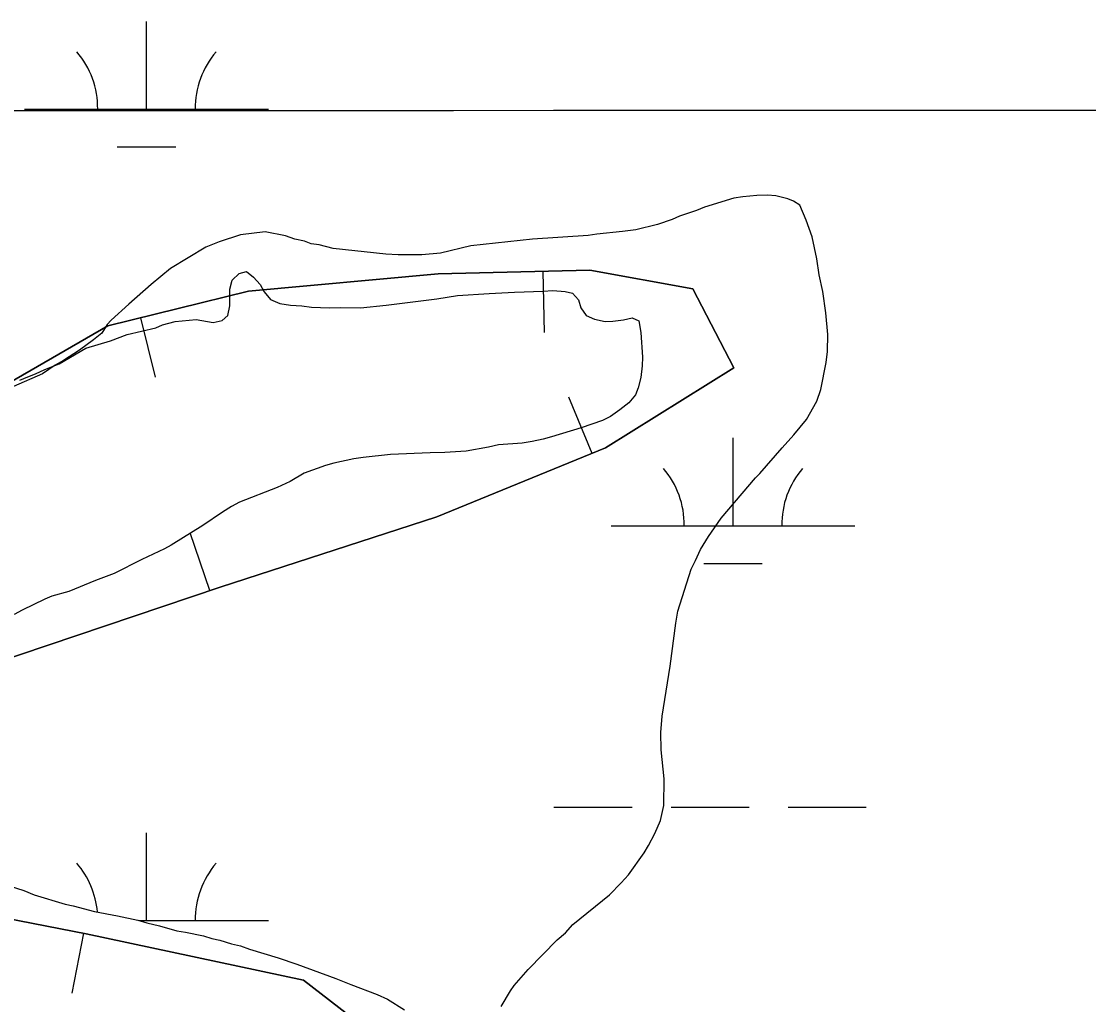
# Model space of a CAD drawing. Extents: x 3281947 to 3319794, y 715894 to 741249.
# Drawn here: x 3298207.8 to 3298645.4, y 726969.9 to 727373.1 of the extents above; entities that cross this region are included whole.
import ezdxf

# ---------------------------------------------------------------- set-up
doc = ezdxf.new("R2010")
doc.units = 0
for name, color, linetype in [('V-BORW-LINE', 7, 'Continuous'), ('V-GRID-MAJR', 7, 'Continuous'), ('V-SITE-VEGE', 7, 'Continuous'), ('V-WETL-SWMP', 7, 'Continuous')]:
    doc.layers.add(name, color=color, linetype=linetype)

msp = doc.modelspace()

# ---------------------------------------------------------------- linework, layer by layer
at = {"layer": 'V-BORW-LINE'}
for p, q in [((3298421.573, 727270.5430000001), (3298422.19, 727245.551)), ((3298256.6410000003, 727251.484), (3298262.653, 727227.2170000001)), ((3298441.787, 727195.895), (3298432.3140000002, 727219.031)), ((3298285.068, 727139.714), (3298277.065, 727163.398)), ((3298233.279, 726999.176), (3298228.502, 726974.636))]:
    msp.add_line(p, q, dxfattribs=at)
for points in [[(3298176.702, 727209.863), (3298243.2830000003, 727248.174), (3298300.896, 727262.448), (3298378.705, 727269.484), (3298440.816, 727271.019), (3298483.083, 727263.373), (3298499.857, 727230.992), (3298447.253, 727198.133), (3298378.204, 727169.862), (3298289.292, 727141.1410000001), (3298171.627, 727101.379)], [(3298171.627, 727101.379), (3298289.292, 727141.1410000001), (3298378.204, 727169.862), (3298447.253, 727198.133), (3298499.857, 727230.992), (3298483.083, 727263.373), (3298440.816, 727271.019), (3298378.705, 727269.484), (3298300.896, 727262.448), (3298243.2830000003, 727248.174), (3298176.702, 727209.863)], [(3298135.502, 727018.208), (3298234.393, 726998.959), (3298323.511, 726980.006), (3298363.923, 726948.6410000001), (3298438.4220000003, 726906.41), (3298527.2600000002, 726868.953), (3298598.575, 726853.861), (3298692.967, 726855.508), (3298760.312, 726838.58), (3298835.98, 726807.756), (3298917.647, 726776.069), (3299013.299, 726745.469), (3299120.9450000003, 726729.456)], [(3299120.9450000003, 726729.456), (3299013.299, 726745.469), (3298917.647, 726776.069), (3298835.98, 726807.756), (3298760.312, 726838.58), (3298692.967, 726855.508), (3298598.575, 726853.861), (3298527.2600000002, 726868.953), (3298438.4220000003, 726906.41), (3298363.923, 726948.6410000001), (3298323.511, 726980.006), (3298234.393, 726998.959), (3298135.502, 727018.208)]]:
    msp.add_lwpolyline(points, dxfattribs=at)
at = {"layer": 'V-GRID-MAJR'}
msp.add_spline([(3286082.416, 727332.685), (3291331.5, 727333.83), (3296580.583, 727335.738), (3301829.665, 727338.411), (3307078.748, 727341.846), (3312327.829, 727346.045), (3317576.91, 727351.008), (3317576.911, 727351.008)], degree=3, dxfattribs=at)
at = {"layer": 'V-SITE-VEGE'}
msp.add_lwpolyline([(3298404.488, 726969.104), (3298408.316, 726975.612), (3298409.92, 726977.779), (3298415.529, 726984.273), (3298427.534, 726996.455), (3298430.93, 726999.398), (3298433.934, 727002.742), (3298448.911, 727014.899), (3298453.716, 727019.812), (3298456.72, 727023.154), (3298463.145, 727032.2170000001), (3298464.957, 727035.174), (3298467.579, 727040.108), (3298469.807, 727045.441), (3298471.251, 727051.572), (3298471.347, 727062.476), (3298470.0670000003, 727074.383), (3298469.932, 727081.52), (3298470.589, 727088.254), (3298473.745, 727108.6460000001), (3298476.0840000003, 727126.2710000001), (3298476.924, 727131.219), (3298482.429, 727148.4180000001), (3298484.248, 727151.971), (3298486.269, 727156.512), (3298489.49, 727161.837), (3298494.713, 727169.322), (3298508.738, 727185.85), (3298510.54, 727187.617), (3298519.754, 727198.242), (3298524.56, 727203.55), (3298529.771, 727209.848), (3298534.002, 727217.344), (3298535.63, 727222.087), (3298537.713, 727233.171), (3298538.35, 727237.725), (3298538.411, 727244.664), (3298537.698, 727253.591), (3298536.39, 727262.326), (3298534.864, 727269.08), (3298533.93, 727275.632), (3298532.032, 727284.768), (3298529.515, 727291.53), (3298526.9930000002, 727297.699), (3298524.429, 727299.309), (3298522.06, 727300.3200000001), (3298517.116, 727301.555), (3298513.747, 727301.785), (3298509.383, 727301.625), (3298503.63, 727301.082), (3298499.857, 727300.5210000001), (3298487.93, 727296.861), (3298484.5470000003, 727295.504), (3298477.588, 727293.187), (3298474.602, 727291.827), (3298468.634, 727289.699), (3298459.694, 727287.598), (3298454.335, 727286.855), (3298443.816, 727285.759), (3298440.242, 727285.198), (3298417.432, 727283.816), (3298392.0300000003, 727281.071), (3298379.7120000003, 727278.01), (3298371.972, 727277.287), (3298362.258, 727277.375), (3298357.302, 727277.618), (3298335.716, 727279.992), (3298329.98, 727281.432), (3298326.613, 727281.858), (3298323.844, 727282.8740000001), (3298319.889, 727283.703), (3298316.1350000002, 727285.1240000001), (3298307.823, 727286.785), (3298297.701, 727285.491), (3298288.95, 727282.593), (3298283.382, 727280.463), (3298269.0270000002, 727271.671), (3298261.038, 727265.199), (3298251.847, 727257.153), (3298244.65, 727250.478), (3298243.048, 727248.709), (3298240.835, 727245.16), (3298237.4390000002, 727242.4130000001), (3298231.653, 727238.3030000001), (3298225.073, 727234), (3298221.686, 727232.0480000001), (3298216.498, 727228.5260000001), (3298204.556, 727223.281)], dxfattribs=at)
at = {"layer": 'V-WETL-SWMP'}
for p, q in [((3298259.1109353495, 727337.0565211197), (3298259.110891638, 727373.0564981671)), ((3298209.1109642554, 727337.0565211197), (3298309.1109064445, 727337.0565211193)), ((3298247.1109610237, 727321.6255309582), (3298271.1109471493, 727321.6255309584)), ((3298499.5830037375, 727166.2436300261), (3298499.582960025, 727202.2436070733)), ((3298449.5830326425, 727166.2436300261), (3298549.582974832, 727166.2436300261)), ((3298487.5830294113, 727150.8126398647), (3298511.5830155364, 727150.812639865)), ((3298426.175186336, 727050.811703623), (3298458.1751678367, 727050.811703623)), ((3298474.1751585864, 727050.8117036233), (3298506.175140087, 727050.811703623)), ((3298522.1751308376, 727050.8117036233), (3298554.1751123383, 727050.811703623)), ((3298259.1113392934, 727004.3817332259), (3298259.1112955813, 727040.3817102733)), ((3298255.9468507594, 727004.3817332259), (3298309.111310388, 727004.3817332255))]:
    msp.add_line(p, q, dxfattribs=at)
for points in [[(3298293.225, 727263.258), (3298294.254, 727266.898), (3298297.099, 727269.693), (3298300.092, 727270.495), (3298303.057, 727268.1460000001), (3298305.684, 727265.137), (3298307.315, 727262.136), (3298309.941, 727258.961), (3298313.7430000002, 727257.434), (3298318.215, 727256.73), (3298322.857, 727256.356), (3298326.833, 727255.823), (3298334.13, 727255.591), (3298338.776, 727255.716), (3298346.903, 727255.642), (3298357.363, 727256.709), (3298378.122, 727259.343), (3298386.594, 727260.594), (3298399.541, 727261.4720000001), (3298409.9960000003, 727262.042), (3298421.778, 727262.434), (3298425.761, 727262.73), (3298430.735, 727262.353), (3298433.714, 727261.6630000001), (3298436.177, 727258.821), (3298437.144, 727255.66), (3298439.438, 727252.488), (3298442.742, 727250.965), (3298447.211, 727249.93), (3298450.364, 727250.067), (3298454.683, 727250.692), (3298458.173, 727251.49), (3298460.983, 727250.3030000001), (3298461.769, 727245.486), (3298462.507, 727235.36), (3298462.31, 727231.878), (3298461.769, 727227.073), (3298460.735, 727222.769), (3298459.549, 727219.96), (3298456.865, 727216.666), (3298453.1890000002, 727213.713), (3298449.35, 727211.094), (3298446.018, 727209.465), (3298437.364, 727206.3910000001), (3298425.221, 727202.685), (3298421.7290000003, 727201.721), (3298417.242, 727200.7660000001), (3298413.089, 727200.14), (3298403.461, 727199.397), (3298399.305, 727198.439), (3298390.168, 727196.862), (3298381.3710000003, 727196.278), (3298375.398, 727196.166), (3298359.1350000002, 727195.483), (3298348.0100000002, 727194.256), (3298344.1890000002, 727193.627), (3298335.879, 727191.877), (3298332.553, 727190.911), (3298323.733, 727187.839), (3298318.062, 727184.406), (3298312.732, 727181.966), (3298297.251, 727175.9670000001), (3298293.917, 727174.1730000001), (3298290.247, 727171.883), (3298282.235, 727166.3150000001), (3298269.224, 727158.304), (3298266.556, 727156.835), (3298257.227, 727152.4400000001), (3298245.896, 727146.736), (3298238.239, 727143.819), (3298227.25, 727139.273), (3298220.265, 727137.346), (3298217.435, 727136.21), (3298208.105, 727131.649), (3298204.937, 727129.853)], [(3298207.128, 727225.88), (3298210.458, 727227.343), (3298213.62, 727228.475), (3298217.452, 727230.2660000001), (3298223.2800000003, 727232.701), (3298234.285, 727239.072), (3298244.432, 727242.132), (3298251.256, 727244.725), (3298262.892, 727247.4400000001), (3298265.723, 727248.576), (3298270.878, 727250.023), (3298279.511, 727250.774), (3298286.467, 727249.551), (3298290.123, 727250.3470000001), (3298292.465, 727252.483), (3298293.33, 727256.456), (3298293.225, 727263.258)], [(3298196.324, 727020.613), (3298208.895, 727016.685), (3298213.0270000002, 727014.9890000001), (3298225.765, 727011.059), (3298229.076, 727010.366), (3298237.848, 727008.13), (3298247.288, 727006.387), (3298255.565, 727004.487), (3298259.205, 727003.459), (3298264.502, 727002.251), (3298271.617, 727000.196), (3298275.096, 726999.667), (3298282.546, 726998.107), (3298285.855, 726997.082), (3298289.166, 726996.389), (3298293.963, 726994.853), (3298297.605, 726993.99), (3298301.4080000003, 726992.629), (3298313.153, 726989.04), (3298320.761, 726986.483), (3298336.799, 726980.699), (3298342.914, 726978.156), (3298353.66, 726974.078), (3298357.9560000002, 726972.214), (3298364.884, 726967.839)]]:
    msp.add_lwpolyline(points, dxfattribs=at)
for centre, radius, start, end in [((3298203.868030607, 727337.5313239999), 35.246287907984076, 359.22817999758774, 40.7718383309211), ((3298314.353838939, 727337.5313239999), 35.246287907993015, 139.22817690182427, 180.7718352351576), ((3298444.340098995, 727166.7184329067), 35.246287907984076, 359.22817999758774, 40.7718383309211), ((3298554.825907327, 727166.7184329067), 35.246287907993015, 139.22817690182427, 180.7718352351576), ((3298203.8684345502, 727004.8565361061), 35.246287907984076, 4.991434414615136, 40.771838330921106), ((3298314.3542428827, 727004.8565361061), 35.246287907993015, 139.22817690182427, 180.7718352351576)]:
    msp.add_arc(centre, radius, start, end, dxfattribs=at)

doc.saveas('drawing.dxf')
